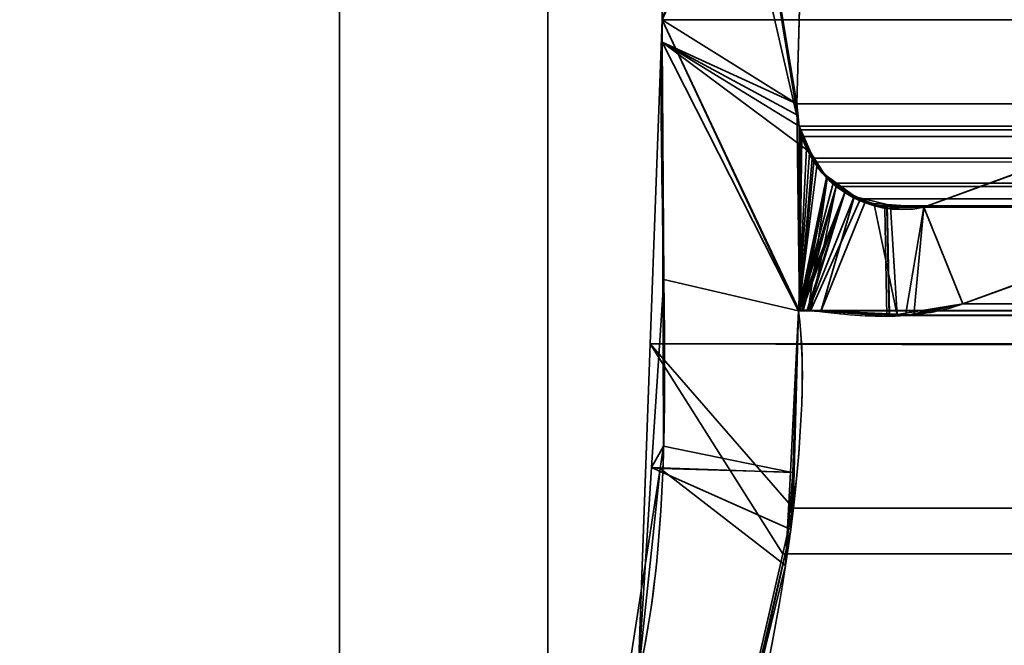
# Model space of a CAD drawing. Header units: millimetres. Extents: x -603 to 3703, y -120 to 249.
# Tile 871 of 1056: x 2483.7 to 2490.79, y -1.86 to 2.65. Entities that reach past the tile are written whole.
import ezdxf

# ---------------------------------------------------------------- set-up
doc = ezdxf.new("R2010")
doc.units = ezdxf.units.MM
doc.layers.add('151', color=7, linetype='Continuous', true_color=0xffffff)

# ---------------------------------------------------------------- blocks, each defined once
blk = doc.blocks.new('UG_SURFACE_003')
at = {"layer": '151', "color": 252, "linetype": 'Continuous', "lineweight": 35}
for points in [[(3702.5001, -30, 2213.0001), (3702.5001, 229.8, 2213.0001), (2297.4999, 229.8, 2213.0001), (2297.4999, -30, 2213.0001)], [(2447.5, -30, 2063), (2447.5, 229.8, 2063), (3552.5, 229.8, 2063), (3552.5, -30, 2063)]]:
    blk.add_3dface(points, dxfattribs=at)
blk = doc.blocks.new('UG_SURFACE_223')
at = {"layer": '151', "color": 7, "linetype": 'Continuous', "lineweight": 35}
for points in [[(2489.3117, 1.8784, 2019.1882), (2488.4112, 7.3541, 2020.0887), (2488.3678, 6.0177, 2020.1321), (2488.3716, 5.9608, 2020.1285)], [(2488.4112, 7.3541, 2020.0887), (2489.2988, 1.9593, 2019.201), (2489.295, 2.0412, 2019.2049)], [(2488.4112, 7.3541, 2020.0887), (2489.3117, 1.8784, 2019.1882), (2489.2988, 1.9593, 2019.201)], [(2489.295, 2.0412, 2019.2049), (2489.3775, 4.9715, 2019.1224), (2488.4112, 7.3541, 2020.0887)], [(2488.3251, 2.6459, -7), (2489.5732, 6.4097, -7), (2489.4109, 5.1239, -7), (2489.403, 5.0887, -7)], [(2489.5732, 6.4097, -7), (2488.3251, 2.6459, -7), (2488.3716, 5.9608, -7)], [(2488.3251, 2.6459, 2020.175), (2488.3716, 5.9608, 2020.1285), (2488.3716, 5.9608, -7), (2488.3251, 2.6459, -7)], [(2488.3716, 5.9608, 2020.1285), (2488.3251, 2.6459, 2020.175), (2488.3258, 2.4847, 2020.174), (2489.3117, 1.8784, 2019.1882)], [(2489.403, 5.0887, -7), (2489.3775, 4.9715, -7), (2488.3251, 2.6459, -7)], [(2489.3775, 4.9715, -7), (2489.295, 2.0412, -7), (2488.3256, 2.4846, -7), (2488.3251, 2.6459, -7)], [(2489.295, 2.0412, -7), (2489.3775, 4.9715, -7), (2489.3775, 4.9715, 2019.1224), (2489.295, 2.0412, 2019.2049)], [(2488.3251, 2.6459, -7), (2488.3256, 2.4846, -7), (2488.3258, 2.4847, 2020.174)], [(2488.3258, 2.4847, 2020.174), (2488.3251, 2.6459, 2020.175), (2488.3251, 2.6459, -7)], [(2488.3358, 0.7759, 2020.1643), (2488.3258, 2.4847, 2020.174), (2488.3256, 2.4846, -7)], [(2488.3358, 0.7759, 2020.1643), (2488.3256, 2.4846, -7), (2488.3351, -0.4257, -7)], [(2488.3256, 2.4846, -7), (2489.3117, 1.8784, -7), (2489.3961, 1.6882, -7)], [(2488.3256, 2.4846, -7), (2489.295, 2.0412, -7), (2489.2988, 1.9593, -7)], [(2489.2988, 1.9593, -7), (2489.3117, 1.8784, -7), (2488.3256, 2.4846, -7)], [(2489.3961, 1.6882, -7), (2489.4388, 1.592, -7), (2489.3074, 0.5499, -7), (2488.3256, 2.4846, -7)], [(2488.3351, -0.4257, -7), (2488.3256, 2.4846, -7), (2489.3074, 0.5499, -7), (2489.2483, -0.6131, -7)], [(2488.3258, 2.4847, 2020.174), (2489.3074, 0.5499, 2019.1925), (2489.3644, 1.7194, 2019.1357), (2489.3117, 1.8784, 2019.1882)], [(2489.3074, 0.5499, 2019.1925), (2488.3258, 2.4847, 2020.174), (2488.3358, 0.7759, 2020.1643)], [(2489.2988, 1.9593, -7), (2489.295, 2.0412, -7), (2489.295, 2.0412, 2019.2049), (2489.2988, 1.9593, 2019.201)], [(2490.2101, 1.295, -7), (2492.1267, 1.997, -7), (2491.9486, 1.1329, -7), (2490.4916, 0.5991, -7)], [(2490.4916, 0.5991, 2018.0085), (2491.9486, 1.1329, 2016.5515), (2492.1267, 1.997, 2016.3734), (2490.2101, 1.295, 2018.2898)], [(2492.1267, 1.997, -7), (2490.2101, 1.295, -7), (2490.2101, 1.295, 2018.2898), (2492.1267, 1.997, 2016.3734)], [(2489.2988, 1.9593, 2019.201), (2489.3117, 1.8784, 2019.1882), (2489.3117, 1.8784, -7), (2489.2988, 1.9593, -7)], [(2489.3117, 1.8784, -7), (2489.3644, 1.7194, 2019.1357), (2489.3866, 1.6875, 2019.1135)], [(2489.3117, 1.8784, -7), (2489.3117, 1.8784, 2019.1882), (2489.3644, 1.7194, 2019.1357)], [(2489.3866, 1.6875, 2019.1135), (2489.3961, 1.6882, -7), (2489.3117, 1.8784, -7)], [(2489.3866, 1.6875, 2019.1135), (2489.3644, 1.7194, 2019.1357), (2489.3074, 0.5499, 2019.1925)], [(2489.3074, 0.5499, 2019.1925), (2489.5091, 1.5104, 2018.9908), (2489.3866, 1.6875, 2019.1135)], [(2489.3961, 1.6882, -7), (2489.3866, 1.6875, 2019.1135), (2489.5091, 1.5104, 2018.9908)], [(2489.5091, 1.5104, 2018.9908), (2489.4388, 1.592, -7), (2489.3961, 1.6882, -7)], [(2489.3074, 0.5499, -7), (2489.4388, 1.592, -7), (2489.5165, 1.518, -7)], [(2489.5091, 1.5104, 2018.9908), (2489.5165, 1.518, -7), (2489.4388, 1.592, -7)], [(2489.5165, 1.518, -7), (2489.6402, 1.4006, -7), (2489.3074, 0.5499, -7)], [(2489.3074, 0.5499, 2019.1925), (2489.5144, 1.5029, 2018.9855), (2489.5091, 1.5104, 2018.9908)], [(2489.5144, 1.5029, 2018.9855), (2489.3074, 0.5499, 2019.1925), (2489.3162, 0.553, 2019.1839)], [(2489.3162, 0.553, 2019.1839), (2489.3193, 0.5541, 2019.1808), (2489.5144, 1.5029, 2018.9855)], [(2489.5144, 1.5029, 2018.9855), (2489.3193, 0.5541, 2019.1808), (2489.3336, 0.5532, 2019.1662)], [(2489.5144, 1.5029, 2018.9855), (2489.3336, 0.5532, 2019.1662), (2489.3777, 0.5502, 2019.1221)], [(2489.7094, 1.3763, 2018.7907), (2489.5144, 1.5029, 2018.9855), (2489.3777, 0.5502, 2019.1221), (2489.4683, 0.5441, 2019.0318)], [(2489.5165, 1.518, -7), (2489.5091, 1.5104, 2018.9908), (2489.5144, 1.5029, 2018.9855)], [(2489.5165, 1.518, -7), (2489.5144, 1.5029, 2018.9855), (2489.7094, 1.3763, 2018.7907)], [(2489.7094, 1.3763, 2018.7907), (2489.6402, 1.4006, -7), (2489.5165, 1.518, -7)], [(2489.3157, 0.5533, -7), (2489.3074, 0.5499, -7), (2489.6402, 1.4006, -7)], [(2489.3339, 0.5537, -7), (2489.316, 0.5534, -7), (2489.3157, 0.5533, -7), (2489.6402, 1.4006, -7)], [(2489.6402, 1.4006, -7), (2489.3703, 0.5545, -7), (2489.3339, 0.5537, -7)], [(2489.378, 0.5539, -7), (2489.3703, 0.5545, -7), (2489.6402, 1.4006, -7)], [(2489.378, 0.5539, -7), (2489.6402, 1.4006, -7), (2489.7091, 1.3738, -7)], [(2489.7091, 1.3738, -7), (2489.929, 1.2884, -7), (2489.9435, 0.5105, -7), (2489.378, 0.5539, -7)], [(2489.4683, 0.5441, 2019.0318), (2489.7847, 1.3273, 2018.7154), (2489.7094, 1.3763, 2018.7907)], [(2489.7094, 1.3763, 2018.7907), (2489.7091, 1.3738, -7), (2489.6402, 1.4006, -7)], [(2489.7091, 1.3738, -7), (2489.7094, 1.3763, 2018.7907), (2489.7847, 1.3273, 2018.7154)], [(2489.7091, 1.3738, -7), (2489.7847, 1.3273, 2018.7154), (2489.9459, 1.3151, 2018.5542)], [(2489.9459, 1.3151, 2018.5542), (2489.929, 1.2884, -7), (2489.7091, 1.3738, -7)], [(2489.9459, 1.3151, 2018.5542), (2489.7847, 1.3273, 2018.7154), (2489.4683, 0.5441, 2019.0318), (2489.9619, 0.5275, 2018.5382)], [(2489.9459, 1.3151, 2018.5542), (2489.9447, 1.2888, -7), (2489.929, 1.2884, -7)], [(2489.9611, 0.5134, -7), (2489.9435, 0.5105, -7), (2489.929, 1.2884, -7), (2489.9447, 1.2888, -7)], [(2489.9447, 1.2888, -7), (2489.9459, 1.3151, 2018.5542), (2490.2101, 1.295, 2018.2898)], [(2489.9447, 1.2888, -7), (2490.2101, 1.295, -7), (2490.4916, 0.5991, -7), (2489.9611, 0.5134, -7)], [(2490.2101, 1.295, 2018.2898), (2490.2101, 1.295, -7), (2489.9447, 1.2888, -7)], [(2489.9619, 0.5275, 2018.5382), (2490.1385, 0.5215, 2018.3616), (2490.2101, 1.295, 2018.2898), (2489.9459, 1.3151, 2018.5542)], [(2490.2101, 1.295, 2018.2898), (2490.1385, 0.5215, 2018.3616), (2490.4916, 0.5991, 2018.0085)], [(2491.9486, 1.1329, 2016.5515), (2490.4916, 0.5991, 2018.0085), (2490.4916, 0.5991, -7), (2491.9486, 1.1329, -7)], [(2488.3351, -0.4257, -7), (2488.2486, -0.5778, 2020.2513), (2488.3358, 0.7759, 2020.1643)], [(2489.2654, -0.6133, 2019.2344), (2489.3074, 0.5499, 2019.1925), (2488.3358, 0.7759, 2020.1643), (2488.2486, -0.5778, 2020.2513)], [(2489.9611, 0.5134, -7), (2490.4916, 0.5991, -7), (2490.4916, 0.5991, 2018.0085)], [(2490.4916, 0.5991, 2018.0085), (2490.1385, 0.5215, 2018.3616), (2489.9611, 0.5134, -7)], [(2489.2483, -0.6131, -7), (2489.3074, 0.5499, -7), (2489.3074, 0.5499, 2019.1925)], [(2489.3074, 0.5499, 2019.1925), (2489.2654, -0.6133, 2019.2344), (2489.2483, -0.6131, -7)], [(2489.3074, 0.5499, -7), (2489.3157, 0.5533, -7), (2489.3162, 0.553, 2019.1839)], [(2489.3162, 0.553, 2019.1839), (2489.3074, 0.5499, 2019.1925), (2489.3074, 0.5499, -7)], [(2489.3157, 0.5533, -7), (2489.316, 0.5534, -7), (2489.3162, 0.553, 2019.1839)], [(2489.3336, 0.5532, 2019.1662), (2489.3193, 0.5541, 2019.1808), (2489.316, 0.5534, -7)], [(2489.3193, 0.5541, 2019.1808), (2489.3162, 0.553, 2019.1839), (2489.316, 0.5534, -7)], [(2489.316, 0.5534, -7), (2489.3339, 0.5537, -7), (2489.3336, 0.5532, 2019.1662)], [(2489.3777, 0.5502, 2019.1221), (2489.3336, 0.5532, 2019.1662), (2489.3339, 0.5537, -7)], [(2489.3339, 0.5537, -7), (2489.3703, 0.5545, -7), (2489.3777, 0.5502, 2019.1221)], [(2489.3703, 0.5545, -7), (2489.378, 0.5539, -7), (2489.3777, 0.5502, 2019.1221)], [(2489.4683, 0.5441, 2019.0318), (2489.3777, 0.5502, 2019.1221), (2489.378, 0.5539, -7)], [(2489.378, 0.5539, -7), (2489.9435, 0.5105, -7), (2489.9619, 0.5275, 2018.5382)], [(2489.9619, 0.5275, 2018.5382), (2489.4683, 0.5441, 2019.0318), (2489.378, 0.5539, -7)], [(2489.9435, 0.5105, -7), (2489.9611, 0.5134, -7), (2489.9619, 0.5275, 2018.5382)], [(2490.1385, 0.5215, 2018.3616), (2489.9619, 0.5275, 2018.5382), (2489.9611, 0.5134, -7)], [(2488.3351, -0.4257, -7), (2488.3103, -0.5852, -7), (2488.2486, -0.5778, 2020.2513)], [(2488.3103, -0.5852, -7), (2488.3351, -0.4257, -7), (2489.2483, -0.6131, -7)], [(2488.1516, -2.085, 2020.3483), (2488.3103, -0.5852, -7), (2488.0486, -2.2703, -7)], [(2489.2142, -1.283, -7), (2488.8268, -2.8554, -7), (2488.0486, -2.2703, -7), (2488.3103, -0.5852, -7)], [(2488.1516, -2.085, 2020.3483), (2488.2486, -0.5778, 2020.2513), (2488.3103, -0.5852, -7)], [(2488.2486, -0.5778, 2020.2513), (2488.1516, -2.085, 2020.3483), (2488.8422, -2.8528, 2019.6576), (2489.2507, -1.0249, 2019.2492)], [(2489.2507, -1.0249, 2019.2492), (2489.2654, -0.6133, 2019.2344), (2488.2486, -0.5778, 2020.2513)], [(2488.3103, -0.5852, -7), (2489.2483, -0.6131, -7), (2489.2142, -1.283, -7)], [(2489.2142, -1.283, -7), (2489.2483, -0.6131, -7), (2489.2654, -0.6133, 2019.2344)], [(2489.2654, -0.6133, 2019.2344), (2489.2507, -1.0249, 2019.2492), (2489.2142, -1.283, -7)], [(2489.2507, -1.0249, 2019.2492), (2488.8268, -2.8554, -7), (2489.2142, -1.283, -7)], [(2489.2507, -1.0249, 2019.2492), (2488.8422, -2.8528, 2019.6576), (2488.8268, -2.8554, -7)]]:
    blk.add_3dface(points, dxfattribs=at)
blk = doc.blocks.new('UG_SURFACE_224')
at = {"layer": '151', "color": 7, "linetype": 'Continuous', "lineweight": 35}
for points in [[(2489.3775, 4.9715, 2019.1224), (2489.295, 2.0412, 2019.2049), (2488.3251, 2.6459, 2020.175), (2488.3716, 5.9608, 2020.1285)], [(3511.6749, 2.6459, 2020.175), (3511.6284, 5.9608, 2020.1285), (2488.3716, 5.9608, 2020.1285), (2488.3251, 2.6459, 2020.175)], [(2489.295, 2.0412, 2019.2049), (2489.3775, 4.9715, 2019.1224), (3510.6225, 4.9715, 2019.1224), (3510.705, 2.0412, 2019.2049)], [(2488.239, 0.3112, 2020.261), (2488.3251, 2.6459, 2020.175), (2489.3074, 0.5499, 2019.1925), (2489.2697, -0.872, 2019.2304)], [(3511.6694, 1.0733, 2020.1695), (2488.3251, 2.6459, 2020.175), (2488.239, 0.3112, 2020.261)], [(2488.3251, 2.6459, 2020.175), (2489.295, 2.0412, 2019.2049), (2489.3148, 0.5531, 2019.1853), (2489.3124, 0.5521, 2019.1877)], [(2489.3124, 0.5521, 2019.1877), (2489.3074, 0.5499, 2019.1925), (2488.3251, 2.6459, 2020.175)], [(3511.6694, 1.0733, 2020.1695), (3511.6749, 2.6459, 2020.175), (2488.3251, 2.6459, 2020.175)], [(2489.3148, 0.5531, 2019.1853), (2489.295, 2.0412, 2019.2049), (2489.3117, 1.8784, 2019.1882)], [(2489.295, 2.0412, 2019.2049), (3510.7012, 1.9603, 2019.2013), (3510.6883, 1.8784, 2019.1882)], [(2489.295, 2.0412, 2019.2049), (3510.705, 2.0412, 2019.2049), (3510.7012, 1.9603, 2019.2013)], [(3510.6883, 1.8784, 2019.1882), (2489.3117, 1.8784, 2019.1882), (2489.295, 2.0412, 2019.2049)], [(2490.2101, 1.295, 2018.2898), (2492.1267, 1.997, 2016.3734), (2491.9486, 1.1329, 2016.5515), (2490.4916, 0.5991, 2018.0085)], [(2492.1267, 1.997, 2016.3734), (2490.2101, 1.295, 2018.2898), (3509.7899, 1.295, 2018.2898), (3507.8733, 1.997, 2016.3734)], [(2489.3148, 0.5531, 2019.1853), (2489.3117, 1.8784, 2019.1882), (2489.3186, 1.8526, 2019.1815)], [(2489.3117, 1.8784, 2019.1882), (3510.6883, 1.8784, 2019.1882), (3510.6795, 1.8545, 2019.1793)], [(3510.6795, 1.8545, 2019.1793), (2489.3186, 1.8526, 2019.1815), (2489.3117, 1.8784, 2019.1882)], [(2489.3186, 1.8526, 2019.1815), (2489.3308, 1.8061, 2019.1691), (2489.3148, 0.5531, 2019.1853)], [(2489.3308, 1.8061, 2019.1691), (2489.3186, 1.8526, 2019.1815), (3510.6795, 1.8545, 2019.1793)], [(2489.3308, 1.8061, 2019.1691), (3510.6795, 1.8545, 2019.1793), (3510.6115, 1.6712, 2019.1114)], [(2489.3148, 0.5531, 2019.1853), (2489.3308, 1.8061, 2019.1691), (2489.4049, 1.6499, 2019.0949)], [(2489.3308, 1.8061, 2019.1691), (3510.6115, 1.6712, 2019.1114), (3510.5958, 1.6501, 2019.0959)], [(3510.5958, 1.6501, 2019.0959), (2489.4049, 1.6499, 2019.0949), (2489.3308, 1.8061, 2019.1691)], [(2489.4049, 1.6499, 2019.0949), (2489.4185, 1.6214, 2019.0816), (2489.3148, 0.5531, 2019.1853)], [(2489.4049, 1.6499, 2019.0949), (3510.5958, 1.6501, 2019.0959), (3510.493, 1.5104, 2018.9931)], [(2489.4185, 1.6214, 2019.0816), (2489.4049, 1.6499, 2019.0949), (3510.493, 1.5104, 2018.9931)], [(2489.3148, 0.5531, 2019.1853), (2489.4185, 1.6214, 2019.0816), (2489.5568, 1.4693, 2018.9433)], [(2489.4185, 1.6214, 2019.0816), (3510.493, 1.5104, 2018.9931), (3510.4425, 1.4749, 2018.9426)], [(3510.4425, 1.4749, 2018.9426), (2489.5568, 1.4693, 2018.9433), (2489.4185, 1.6214, 2019.0816)], [(2489.5568, 1.4693, 2018.9433), (2489.579, 1.4448, 2018.9211), (2489.3148, 0.5531, 2019.1853)], [(2489.3408, 0.5518, 2019.1593), (2489.3208, 0.5528, 2019.1793), (2489.3148, 0.5531, 2019.1853), (2489.579, 1.4448, 2018.9211)], [(2489.579, 1.4448, 2018.9211), (2489.3932, 0.5493, 2019.1069), (2489.3408, 0.5518, 2019.1593)], [(2489.3932, 0.5493, 2019.1069), (2489.579, 1.4448, 2018.9211), (2489.7542, 1.3555, 2018.7457)], [(2489.579, 1.4448, 2018.9211), (2489.5568, 1.4693, 2018.9433), (3510.4425, 1.4749, 2018.9426)], [(2489.579, 1.4448, 2018.9211), (3510.4425, 1.4749, 2018.9426), (3510.2572, 1.3446, 2018.7571)], [(2489.579, 1.4448, 2018.9211), (3510.2572, 1.3446, 2018.7571), (3510.2487, 1.3429, 2018.7485)], [(3510.2487, 1.3429, 2018.7485), (2489.7542, 1.3555, 2018.7457), (2489.579, 1.4448, 2018.9211)], [(2489.7542, 1.3555, 2018.7457), (2489.8539, 1.3048, 2018.6462), (2490.0184, 0.5189, 2018.4815), (2489.3932, 0.5493, 2019.1069)], [(2489.8539, 1.3048, 2018.6462), (2489.7542, 1.3555, 2018.7457), (3510.2487, 1.3429, 2018.7485)], [(2489.97, 1.3016, 2018.5301), (2489.8539, 1.3048, 2018.6462), (3510.2487, 1.3429, 2018.7485)], [(2490.0184, 0.5189, 2018.4815), (2489.8539, 1.3048, 2018.6462), (2489.97, 1.3016, 2018.5301)], [(3510.2487, 1.3429, 2018.7485), (3510.0288, 1.3001, 2018.5287), (2489.97, 1.3016, 2018.5301)], [(2489.97, 1.3016, 2018.5301), (2490.2101, 1.295, 2018.2898), (2490.077, 0.516, 2018.4231), (2490.0184, 0.5189, 2018.4815)], [(2489.97, 1.3016, 2018.5301), (3510.0288, 1.3001, 2018.5287), (3509.9199, 1.2788, 2018.42)], [(2490.2101, 1.295, 2018.2898), (2489.97, 1.3016, 2018.5301), (3509.9199, 1.2788, 2018.42)], [(2490.4916, 0.5991, 2018.0085), (2490.077, 0.516, 2018.4231), (2490.2101, 1.295, 2018.2898)], [(3509.9199, 1.2788, 2018.42), (3509.7899, 1.295, 2018.2898), (2490.2101, 1.295, 2018.2898)], [(2488.239, 0.3112, 2020.261), (3511.7145, 0.3101, 2020.2143), (3511.6694, 1.0733, 2020.1695)], [(3508.0514, 1.1329, 2016.5515), (3509.5084, 0.5991, 2018.0085), (2490.4916, 0.5991, 2018.0085), (2491.9486, 1.1329, 2016.5515)], [(2490.077, 0.516, 2018.4231), (3509.5084, 0.5991, 2018.0085), (3509.8991, 0.5179, 2018.3992)], [(2490.077, 0.516, 2018.4231), (2490.4916, 0.5991, 2018.0085), (3509.5084, 0.5991, 2018.0085)], [(2489.2697, -0.872, 2019.2304), (3510.6926, 0.5499, 2019.1925), (3510.6869, -0.4242, 2019.187)], [(2489.2697, -0.872, 2019.2304), (2489.3074, 0.5499, 2019.1925), (3510.6926, 0.5499, 2019.1925)], [(2489.3124, 0.5521, 2019.1877), (3510.6876, 0.5521, 2019.1877), (3510.6926, 0.5499, 2019.1925), (2489.3074, 0.5499, 2019.1925)], [(3510.6852, 0.5531, 2019.1853), (2489.3124, 0.5521, 2019.1877), (2489.3148, 0.5531, 2019.1853)], [(3510.6852, 0.5531, 2019.1853), (3510.6876, 0.5521, 2019.1877), (2489.3124, 0.5521, 2019.1877)], [(2489.3148, 0.5531, 2019.1853), (2489.3208, 0.5528, 2019.1793), (3510.6792, 0.5528, 2019.1793)], [(3510.6792, 0.5528, 2019.1793), (3510.6852, 0.5531, 2019.1853), (2489.3148, 0.5531, 2019.1853)], [(2489.3208, 0.5528, 2019.1793), (2489.3408, 0.5518, 2019.1593), (3510.6595, 0.5519, 2019.1593)], [(3510.6595, 0.5519, 2019.1593), (3510.6792, 0.5528, 2019.1793), (2489.3208, 0.5528, 2019.1793)], [(3510.607, 0.5496, 2019.1071), (3510.6595, 0.5519, 2019.1593), (2489.3408, 0.5518, 2019.1593)], [(2489.3408, 0.5518, 2019.1593), (2489.3932, 0.5493, 2019.1069), (3510.607, 0.5496, 2019.1071)], [(3509.9823, 0.5216, 2018.4824), (3510.607, 0.5496, 2019.1071), (2489.3932, 0.5493, 2019.1069)], [(2489.3932, 0.5493, 2019.1069), (2490.0184, 0.5189, 2018.4815), (3509.9823, 0.5216, 2018.4824)], [(3509.8991, 0.5179, 2018.3992), (3509.9823, 0.5216, 2018.4824), (2490.0184, 0.5189, 2018.4815)], [(3509.8991, 0.5179, 2018.3992), (2490.0184, 0.5189, 2018.4815), (2490.077, 0.516, 2018.4231)], [(2489.1946, -1.1994, 2019.3052), (2488.6754, -3.4655, 2019.8245), (2488.1506, -2.0889, 2020.3493), (2488.239, 0.3112, 2020.261)], [(3511.8573, -2.122, 2020.3571), (2488.239, 0.3112, 2020.261), (2488.1506, -2.0889, 2020.3493)], [(2489.2697, -0.872, 2019.2304), (2489.1946, -1.1994, 2019.3052), (2488.239, 0.3112, 2020.261)], [(3511.8573, -2.122, 2020.3571), (3511.7145, 0.3101, 2020.2143), (2488.239, 0.3112, 2020.261)], [(3510.6869, -0.4242, 2019.187), (2489.1946, -1.1994, 2019.3052), (2489.2697, -0.872, 2019.2304)], [(3510.6869, -0.4242, 2019.187), (3510.7999, -1.207, 2019.2997), (2489.1946, -1.1994, 2019.3052)], [(3510.9131, -1.9929, 2019.413), (2488.6754, -3.4655, 2019.8245), (2489.1946, -1.1994, 2019.3052)], [(2489.1946, -1.1994, 2019.3052), (3510.7999, -1.207, 2019.2997), (3510.9131, -1.9929, 2019.413)]]:
    blk.add_3dface(points, dxfattribs=at)
blk = doc.blocks.new('UG_SURFACE_228')
at = {"layer": '151', "color": 252, "linetype": 'Continuous', "lineweight": 35}
for points in [[(2486.0001, 62.92, 2022.5), (2486.0001, 62.92, -7), (2486.0001, -46.92, -7), (2486.0001, -46.92, 2022.5)], [(2486.0001, 62.92, 2022.5), (2486.0001, -46.92, 2022.5), (2487.5, -46.92, 2020.9999), (2487.5, 62.92, 2020.9999)], [(2486.0001, -46.92, -7), (2486.0001, 62.92, -7), (2487.5, 62.92, -7), (2487.5, -46.92, -7)], [(2487.5, 62.92, 2020.9999), (2487.5, -46.92, 2020.9999), (2487.5, -46.92, -7), (2487.5, 62.92, -7)]]:
    blk.add_3dface(points, dxfattribs=at)
blk = doc.blocks.new('UG_SURFACE_229')
at = {"layer": '151', "color": 252, "linetype": 'Continuous', "lineweight": 35}
for points in [[(2486.0001, 62.92, 2022.5), (2486.0001, 62.92, -7), (2486.0001, -46.92, -7), (2486.0001, -46.92, 2022.5)], [(2486.0001, 62.92, 2022.5), (2486.0001, -46.92, 2022.5), (2487.5, -46.92, 2020.9999), (2487.5, 62.92, 2020.9999)], [(2486.0001, -46.92, -7), (2486.0001, 62.92, -7), (2487.5, 62.92, -7), (2487.5, -46.92, -7)], [(2487.5, 62.92, 2020.9999), (2487.5, -46.92, 2020.9999), (2487.5, -46.92, -7), (2487.5, 62.92, -7)]]:
    blk.add_3dface(points, dxfattribs=at)
blk = doc.blocks.new('UG_SURFACE_230')
at = {"layer": '151', "color": 252, "linetype": 'Continuous', "lineweight": 35}
for points in [[(2486.0001, -46.92, 2022.5), (3513.9999, -46.92, 2022.5), (3513.9999, 62.92, 2022.5), (2486.0001, 62.92, 2022.5)], [(2487.5, 62.92, 2020.9999), (2487.5, -46.92, 2020.9999), (2486.0001, -46.92, 2022.5), (2486.0001, 62.92, 2022.5)], [(2487.5, -46.92, 2020.9999), (2487.5, 62.92, 2020.9999), (3512.5, 62.92, 2020.9999), (3512.5, -46.92, 2020.9999)]]:
    blk.add_3dface(points, dxfattribs=at)

msp = doc.modelspace()

# ---------------------------------------------------------------- linework, layer by layer
at = {"layer": '151', "color": 252, "linetype": 'Continuous', "lineweight": -3, "true_color": 0x939598}
for p, q in [((2486, 62.92, -7), (2486, -46.92, -7)), ((2486, -46.92, 2022.5), (2486, 62.92, 2022.5)), ((2486, -46.92, 2022.5), (2486, 62.92, 2022.5)), ((2486, -46.92, 2022.5), (2486, 62.92, 2022.5)), ((2486, 62.92, -7), (2486, -46.92, -7)), ((2487.5, -46.92, 2021), (2487.5, 62.92, 2021)), ((2487.5, -46.92, 2021), (2487.5, 62.92, 2021)), ((2487.5, 62.92, -7), (2487.5, -46.92, -7)), ((2487.5, -46.92, 2021), (2487.5, 62.92, 2021)), ((2487.5, 62.92, -7), (2487.5, -46.92, -7)), ((2488.3716, 5.9608, 2020.1284), (2488.325, 2.6459, 2020.175)), ((2489.3776, 4.9715, 2019.1224), (2489.2951, 2.0412, 2019.2049)), ((2489.2951, 2.0412, -7), (2489.3776, 4.9715, -7)), ((2489.3776, 4.9715, 2019.1224), (2489.2951, 2.0412, 2019.2049)), ((2488.325, 2.6459, 2020.175), (2488.325, 2.6459, -7)), ((3511.675, 2.6459, 2020.175), (2488.325, 2.6459, 2020.175)), ((2489.2951, 2.0412, 2019.2049), (3510.7049, 2.0412, 2019.2049)), ((2489.2951, 2.0412, -7), (2489.2951, 2.0412, 2019.2049)), ((2490.2101, 1.295, 2018.2899), (2492.1266, 1.997, 2016.3734)), ((2490.2101, 1.295, -7), (2492.1266, 1.997, -7)), ((2490.2101, 1.295, 2018.2899), (2492.1266, 1.997, 2016.3734)), ((2489.3117, 1.8784, -7), (2489.3117, 1.8784, 2019.1883)), ((2489.3117, 1.8784, 2019.1883), (3510.6883, 1.8784, 2019.1883)), ((2490.2101, 1.295, 2018.2899), (3509.7899, 1.295, 2018.2899)), ((2490.2101, 1.295, -7), (2490.2101, 1.295, 2018.2899)), ((2491.9485, 1.1329, 2016.5515), (2490.4916, 0.5991, 2018.0084)), ((2490.4916, 0.5991, 2018.0084), (2491.9485, 1.1329, 2016.5515)), ((2491.9485, 1.1329, -7), (2490.4916, 0.5991, -7)), ((2490.4916, 0.5991, 2018.0084), (2490.4916, 0.5991, -7)), ((3509.5084, 0.5991, 2018.0084), (2490.4916, 0.5991, 2018.0084)), ((3510.6926, 0.5499, 2019.1926), (2489.3074, 0.5499, 2019.1926)), ((2489.3074, 0.5499, 2019.1926), (2489.3074, 0.5499, -7))]:
    msp.add_line(p, q, dxfattribs=at)
for points, knots in [([(2488.325, 2.6459, 2020.175), (2488.2967, 1.6675, 2020.2033), (2488.357, 0.6872, 2020.143), (2488.329, -0.7739, 2020.171), (2488.3016, -1.258, 2020.1984), (2488.142, -2.2094, 2020.358), (2488.0056, -2.6721, 2020.4944), (2487.7817, -3.0566, 2020.7183)], [0, 0, 0, 0, 0.5, 0.5, 0.75, 0.75, 1, 1, 1, 1]), ([(2489.3117, 1.8784, 2019.1883), (2489.3103, 1.8851, 2019.1897), (2489.3089, 1.8918, 2019.1911), (2489.3064, 1.9053, 2019.1936), (2489.3052, 1.9121, 2019.1948), (2489.303, 1.9258, 2019.197), (2489.3021, 1.9326, 2019.1979), (2489.3003, 1.9464, 2019.1997), (2489.2995, 1.9533, 2019.2005), (2489.2981, 1.9672, 2019.2019), (2489.2975, 1.9741, 2019.2025), (2489.2965, 1.988, 2019.2035), (2489.2961, 1.995, 2019.2039), (2489.2953, 2.015, 2019.2047), (2489.295, 2.0281, 2019.205), (2489.2951, 2.0412, 2019.2049)], [0, 0, 0, 0, 0.127034, 0.127034, 0.254067, 0.254067, 0.381101, 0.381101, 0.508134, 0.508134, 0.635167, 0.635167, 0.762198, 0.762198, 1, 1, 1, 1]), ([(2490.2101, 1.295, 2018.2899), (2490.0927, 1.27, 2018.4073), (2489.9705, 1.273, 2018.5295), (2489.7582, 1.3309, 2018.7418), (2489.6637, 1.377, 2018.8363), (2489.52, 1.4921, 2018.98), (2489.4645, 1.551, 2019.0355), (2489.3829, 1.6758, 2019.1171), (2489.3523, 1.7385, 2019.1477), (2489.3234, 1.8296, 2019.1766), (2489.317, 1.8538, 2019.183), (2489.3117, 1.8784, 2019.1883)], [0, 0, 0, 0, 0.336418, 0.336418, 0.611476, 0.611476, 0.80217, 0.80217, 0.949507, 0.949507, 1, 1, 1, 1]), ([(2489.3074, 0.5499, 2019.1926), (2489.3097, 0.5515, 2019.1903), (2489.3122, 0.5524, 2019.1878), (2489.3267, 0.5565, 2019.1733), (2489.3391, 0.5559, 2019.1609), (2489.3997, 0.5539, 2019.1003), (2489.448, 0.5466, 2019.052), (2489.6892, 0.5176, 2018.8108), (2489.8836, 0.5019, 2018.6164), (2490.2164, 0.5262, 2018.2836), (2490.3562, 0.551, 2018.1438), (2490.4916, 0.5991, 2018.0084)], [0, 0, 0, 0, 0.006369, 0.006369, 0.037203, 0.037203, 0.159144, 0.159144, 0.647754, 0.647754, 1, 1, 1, 1]), ([(2488.6602, -3.5319, 2019.8398), (2488.8906, -2.9029, 2019.6094), (2489.0536, -2.2313, 2019.4464), (2489.2307, -1.2024, 2019.2693), (2489.2779, -0.8537, 2019.2221), (2489.3357, -0.1542, 2019.1643), (2489.3573, 0.1959, 2019.1427), (2489.3074, 0.5499, 2019.1926)], [0, 0, 0, 0, 0.5, 0.5, 0.75, 0.75, 1, 1, 1, 1])]:
    msp.add_open_spline(points, degree=3, knots=knots, dxfattribs=at)
for points in [[(2487.7817, -3.0566, 2020.7183), (2488.5904, -1.668, 2019.9096), (2488.2678, 0.6697, 2020.2322), (2488.325, 2.6459, 2020.175)], [(2488.325, 2.6459, -7), (2488.2678, 0.6697, -7), (2488.5904, -1.668, -7), (2487.7817, -3.0566, -7)], [(2489.2951, 2.0412, -7), (2489.2948, 1.9864, -7), (2489.3001, 1.9319, -7), (2489.3117, 1.8784, -7)], [(2489.3117, 1.8784, 2019.1883), (2489.3001, 1.9319, 2019.1999), (2489.2948, 1.9864, 2019.2052), (2489.2951, 2.0412, 2019.2049)], [(2490.2101, 1.295, 2018.2899), (2489.8009, 1.208, 2018.6991), (2489.3988, 1.4692, 2019.1012), (2489.3117, 1.8784, 2019.1883)], [(2489.3117, 1.8784, -7), (2489.3988, 1.4692, -7), (2489.8009, 1.208, -7), (2490.2101, 1.295, -7)], [(2489.3074, 0.5499, -7), (2489.3617, 0.5892, -7), (2489.9574, 0.4094, -7), (2490.4916, 0.5991, -7)], [(2489.3074, 0.5499, 2019.1926), (2489.3617, 0.5892, 2019.1383), (2489.9574, 0.4094, 2018.5426), (2490.4916, 0.5991, 2018.0084)], [(2489.3074, 0.5499, 2019.1926), (2489.4217, -0.2606, 2019.0783), (2489.1602, -2.1669, 2019.3398), (2488.6602, -3.5319, 2019.8398)], [(2488.6602, -3.5319, -7), (2489.1602, -2.1669, -7), (2489.4217, -0.2606, -7), (2489.3074, 0.5499, -7)]]:
    msp.add_open_spline(points, degree=3, dxfattribs=at)

# ---------------------------------------------------------------- block references
for name in ['UG_SURFACE_003', 'UG_SURFACE_228', 'UG_SURFACE_229', 'UG_SURFACE_230', 'UG_SURFACE_223', 'UG_SURFACE_224']:
    msp.add_blockref(name, (0, 0), dxfattribs=at)

doc.saveas('drawing.dxf')
